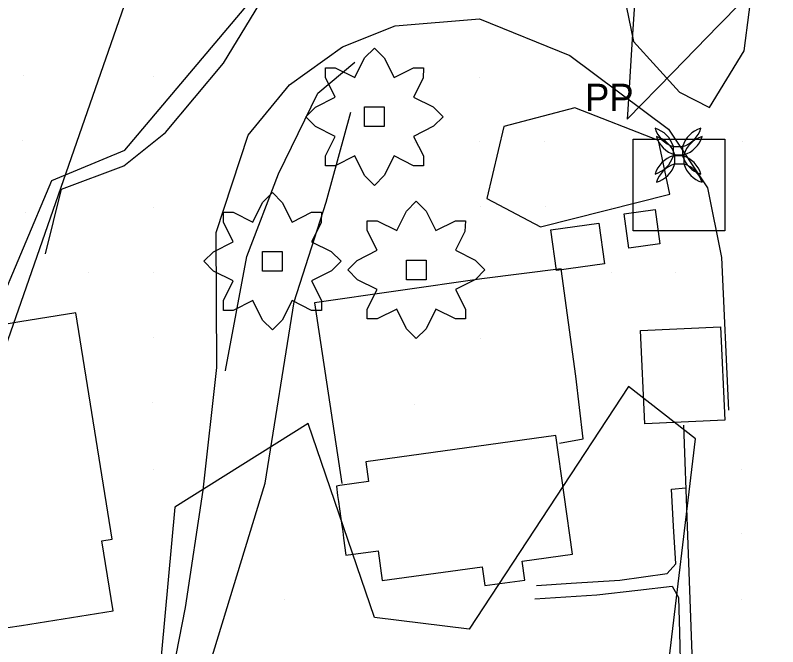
# Model space of a CAD drawing. Extents: x 1602514 to 1609837, y 863887 to 871157.
# Drawn here: x 1606307.1 to 1606482.2, y 866780.2 to 866925.1 of the extents above; entities that cross this region are included whole.
import ezdxf

# ---------------------------------------------------------------- set-up
doc = ezdxf.new("R2010")
doc.units = 0
for name, color, linetype in [('Environmental-New trees', 7, 'Continuous'), ('Photo-Anchor', 7, 'Continuous'), ('Survey-Buildings', 7, 'Continuous'), ('Survey-Entrances', 7, 'Continuous'), ('Survey-Fences', 7, 'Continuous'), ('Survey-Ridge Lines', 7, 'Continuous'), ('Survey-Sidewalks', 7, 'Continuous'), ('Survey-Spot dirt', 7, 'Continuous'), ('Survey-Vegetation other', 7, 'Continuous'), ('Survey-Vegetation trees', 7, 'Continuous'), ('Text General Notes', 7, 'Continuous'), ('Utility-Pole', 7, 'Continuous')]:
    doc.layers.add(name, color=color, linetype=linetype)

msp = doc.modelspace()

# ---------------------------------------------------------------- linework, layer by layer
at = {"layer": 'Environmental-New trees'}
for points in [[(1606378.3, 866890.52), (1606378.3, 866892.77), (1606380.55, 866897.27), (1606376.05, 866899.52), (1606373.8, 866901.77), (1606375.99, 866903.96), (1606380.55, 866906.27), (1606378.3, 866910.77), (1606378.3, 866913.02), (1606380.55, 866913.02), (1606385.05, 866910.77), (1606387.3, 866915.27), (1606389.55, 866917.52), (1606391.8, 866915.27), (1606394.05, 866910.77), (1606398.55, 866913.02), (1606400.8, 866913.02), (1606400.72, 866910.6), (1606398.55, 866906.27), (1606403.05, 866904.02), (1606405.3, 866901.77), (1606403.11, 866899.58), (1606398.55, 866897.27), (1606400.8, 866892.77), (1606400.8, 866890.52), (1606398.55, 866890.52), (1606394.05, 866892.77), (1606391.8, 866888.27), (1606389.55, 866886.02), (1606387.3, 866888.27), (1606385.05, 866892.77), (1606380.55, 866890.52)], [(1606378.3, 866890.52), (1606378.3, 866892.77), (1606380.55, 866897.27), (1606376.05, 866899.52), (1606373.8, 866901.77), (1606375.99, 866903.96), (1606380.55, 866906.27), (1606378.3, 866910.77), (1606378.3, 866913.02), (1606380.55, 866913.02), (1606385.05, 866910.77), (1606387.3, 866915.27), (1606389.55, 866917.52), (1606391.8, 866915.27), (1606394.05, 866910.77), (1606398.55, 866913.02), (1606400.8, 866913.02), (1606400.72, 866910.6), (1606398.55, 866906.27), (1606403.05, 866904.02), (1606405.3, 866901.77), (1606403.11, 866899.58), (1606398.55, 866897.27), (1606400.8, 866892.77), (1606400.8, 866890.52), (1606398.55, 866890.52), (1606394.05, 866892.77), (1606391.8, 866888.27), (1606389.55, 866886.02), (1606387.3, 866888.27), (1606385.05, 866892.77), (1606380.55, 866890.52)], [(1606387.3, 866904.02), (1606391.8, 866904.02), (1606391.8, 866899.52), (1606387.3, 866899.52)], [(1606387.3, 866904.02), (1606391.8, 866904.02), (1606391.8, 866899.52), (1606387.3, 866899.52)], [(1606354.88, 866857.36), (1606354.88, 866859.61), (1606357.13, 866864.11), (1606352.63, 866866.36), (1606350.38, 866868.61), (1606352.57, 866870.81), (1606357.13, 866873.11), (1606354.88, 866877.61), (1606354.88, 866879.87), (1606357.13, 866879.87), (1606361.63, 866877.61), (1606363.88, 866882.12), (1606366.13, 866884.37), (1606368.38, 866882.12), (1606370.63, 866877.61), (1606375.13, 866879.87), (1606377.39, 866879.87), (1606377.3, 866877.44), (1606375.13, 866873.11), (1606379.64, 866870.86), (1606381.89, 866868.61), (1606379.69, 866866.42), (1606375.13, 866864.11), (1606377.39, 866859.61), (1606377.39, 866857.36), (1606375.13, 866857.36), (1606370.63, 866859.61), (1606368.38, 866855.11), (1606366.13, 866852.86), (1606363.88, 866855.11), (1606361.63, 866859.61), (1606357.13, 866857.36)], [(1606354.88, 866857.36), (1606354.88, 866859.61), (1606357.13, 866864.11), (1606352.63, 866866.36), (1606350.38, 866868.61), (1606352.57, 866870.81), (1606357.13, 866873.11), (1606354.88, 866877.61), (1606354.88, 866879.87), (1606357.13, 866879.87), (1606361.63, 866877.61), (1606363.88, 866882.12), (1606366.13, 866884.37), (1606368.38, 866882.12), (1606370.63, 866877.61), (1606375.13, 866879.87), (1606377.39, 866879.87), (1606377.3, 866877.44), (1606375.13, 866873.11), (1606379.64, 866870.86), (1606381.89, 866868.61), (1606379.69, 866866.42), (1606375.13, 866864.11), (1606377.39, 866859.61), (1606377.39, 866857.36), (1606375.13, 866857.36), (1606370.63, 866859.61), (1606368.38, 866855.11), (1606366.13, 866852.86), (1606363.88, 866855.11), (1606361.63, 866859.61), (1606357.13, 866857.36)], [(1606387.92, 866855.38), (1606387.92, 866857.63), (1606390.17, 866862.13), (1606385.67, 866864.38), (1606383.42, 866866.63), (1606385.61, 866868.83), (1606390.17, 866871.14), (1606387.92, 866875.64), (1606387.92, 866877.89), (1606390.17, 866877.89), (1606394.67, 866875.64), (1606396.92, 866880.14), (1606399.17, 866882.39), (1606401.43, 866880.14), (1606403.68, 866875.64), (1606408.18, 866877.89), (1606410.43, 866877.89), (1606410.34, 866875.46), (1606408.18, 866871.14), (1606412.68, 866868.88), (1606414.93, 866866.63), (1606412.74, 866864.44), (1606408.18, 866862.13), (1606410.43, 866857.63), (1606410.43, 866855.38), (1606408.18, 866855.38), (1606403.68, 866857.63), (1606401.43, 866853.13), (1606399.17, 866850.88), (1606396.92, 866853.13), (1606394.67, 866857.63), (1606390.17, 866855.38)], [(1606387.92, 866855.38), (1606387.92, 866857.63), (1606390.17, 866862.13), (1606385.67, 866864.38), (1606383.42, 866866.63), (1606385.61, 866868.83), (1606390.17, 866871.14), (1606387.92, 866875.64), (1606387.92, 866877.89), (1606390.17, 866877.89), (1606394.67, 866875.64), (1606396.92, 866880.14), (1606399.17, 866882.39), (1606401.43, 866880.14), (1606403.68, 866875.64), (1606408.18, 866877.89), (1606410.43, 866877.89), (1606410.34, 866875.46), (1606408.18, 866871.14), (1606412.68, 866868.88), (1606414.93, 866866.63), (1606412.74, 866864.44), (1606408.18, 866862.13), (1606410.43, 866857.63), (1606410.43, 866855.38), (1606408.18, 866855.38), (1606403.68, 866857.63), (1606401.43, 866853.13), (1606399.17, 866850.88), (1606396.92, 866853.13), (1606394.67, 866857.63), (1606390.17, 866855.38)], [(1606363.88, 866870.86), (1606368.38, 866870.86), (1606368.38, 866866.36), (1606363.88, 866866.36)], [(1606363.88, 866870.86), (1606368.38, 866870.86), (1606368.38, 866866.36), (1606363.88, 866866.36)], [(1606396.92, 866868.88), (1606401.43, 866868.88), (1606401.43, 866864.38), (1606396.92, 866864.38)], [(1606396.92, 866868.88), (1606401.43, 866868.88), (1606401.43, 866864.38), (1606396.92, 866864.38)]]:
    msp.add_lwpolyline(points, close=True, dxfattribs=at)
at = {"layer": 'Photo-Anchor'}
for points in [[(1606458.2, 866894.92), (1606460.3, 866894.92), (1606460.3, 866892.82), (1606458.2, 866892.82)], [(1606458.2, 866894.92), (1606460.3, 866894.92), (1606460.3, 866892.82), (1606458.2, 866892.82)], [(1606458.5, 866893.03), (1606460.6, 866893.03), (1606460.6, 866890.93), (1606458.5, 866890.93)], [(1606458.5, 866893.03), (1606460.6, 866893.03), (1606460.6, 866890.93), (1606458.5, 866890.93)]]:
    msp.add_lwpolyline(points, close=True, dxfattribs=at)
for centre, radius, start, end in [((1606452.19, 866893.12), 6.27, 16.7236, 73.2821), ((1606460.01, 866900.94), 6.29, 196.8106, 253.1951), ((1606452.19, 866893.12), 6.27, 16.7236, 73.2821), ((1606460.01, 866900.94), 6.29, 196.8106, 253.1951), ((1606466.3, 866893.12), 6.27, 106.7179, 163.2764), ((1606458.48, 866900.94), 6.29, 286.8049, 343.1894), ((1606466.3, 866893.12), 6.27, 106.7179, 163.2764), ((1606458.48, 866900.94), 6.29, 286.8049, 343.1894), ((1606452.5, 866891.23), 6.27, 16.7236, 73.2821), ((1606460.32, 866899.05), 6.29, 196.8106, 253.1951), ((1606452.5, 866891.23), 6.27, 16.7236, 73.2821), ((1606460.32, 866899.05), 6.29, 196.8106, 253.1951), ((1606466.6, 866891.23), 6.27, 106.7179, 163.2764), ((1606458.78, 866899.05), 6.29, 286.8049, 343.1894), ((1606466.6, 866891.23), 6.27, 106.7179, 163.2764), ((1606458.78, 866899.05), 6.29, 286.8049, 343.1894), ((1606452.19, 866894.63), 6.27, 286.7179, 343.2764), ((1606460.01, 866886.8), 6.29, 106.8049, 163.1894), ((1606452.19, 866894.63), 6.27, 286.7179, 343.2764), ((1606460.01, 866886.8), 6.29, 106.8049, 163.1894), ((1606466.3, 866894.63), 6.27, 196.7236, 253.2821), ((1606458.48, 866886.8), 6.29, 16.8106, 73.1951), ((1606466.3, 866894.63), 6.27, 196.7236, 253.2821), ((1606458.48, 866886.8), 6.29, 16.8106, 73.1951), ((1606452.5, 866892.74), 6.27, 286.7179, 343.2764), ((1606460.32, 866884.91), 6.29, 106.8049, 163.1894), ((1606452.5, 866892.74), 6.27, 286.7179, 343.2764), ((1606460.32, 866884.91), 6.29, 106.8049, 163.1894), ((1606466.6, 866892.74), 6.27, 196.7236, 253.2821), ((1606458.78, 866884.91), 6.29, 16.8106, 73.1951), ((1606466.6, 866892.74), 6.27, 196.7236, 253.2821), ((1606458.78, 866884.91), 6.29, 16.8106, 73.1951)]:
    msp.add_arc(centre, radius, start, end, dxfattribs=at)
at = {"layer": 'Survey-Buildings'}
for points in [[(1606454.03, 866880.48), (1606455.12, 866872.63), (1606447.98, 866871.63), (1606446.89, 866879.49)], [(1606454.03, 866880.48), (1606455.12, 866872.63), (1606447.98, 866871.63), (1606446.89, 866879.49)], [(1606441.05, 866877.34), (1606442.34, 866868), (1606431.36, 866866.48), (1606430.07, 866875.83)], [(1606441.05, 866877.34), (1606442.34, 866868), (1606431.36, 866866.48), (1606430.07, 866875.83)]]:
    msp.add_lwpolyline(points, close=True, dxfattribs=at)
for points in [[(1606308.51, 866785.04), (1606329.53, 866788.44), (1606326.95, 866804.45), (1606329.35, 866804.84), (1606320.97, 866856.77), (1606308.12, 866854.7)], [(1606308.51, 866785.04), (1606329.53, 866788.44), (1606326.95, 866804.45), (1606329.35, 866804.84), (1606320.97, 866856.77), (1606308.12, 866854.7)], [(1606308.12, 866854.7), (1606228.8, 866840.94), (1606198.07, 866835.61), (1606205.11, 866790.02), (1606207, 866787.36), (1606221.74, 866789.54), (1606222.46, 866789.65), (1606226.11, 866790.23), (1606226.42, 866789.79), (1606241.33, 866791.72), (1606243.46, 866780.47), (1606254.63, 866782.25), (1606262.45, 866783.51), (1606287.82, 866787.56), (1606289.58, 866782.27), (1606308.51, 866785.04)], [(1606308.12, 866854.7), (1606228.8, 866840.94), (1606198.07, 866835.61), (1606205.11, 866790.02), (1606207, 866787.36), (1606221.74, 866789.54), (1606222.46, 866789.65), (1606226.11, 866790.23), (1606226.42, 866789.79), (1606241.33, 866791.72), (1606243.46, 866780.47), (1606254.63, 866782.25), (1606262.45, 866783.51), (1606287.82, 866787.56), (1606289.58, 866782.27), (1606308.51, 866785.04)], [(1606450.65, 866852.73), (1606468.99, 866853.57), (1606469.98, 866832.14), (1606451.63, 866831.3), (1606450.65, 866852.73)], [(1606450.65, 866852.73), (1606468.99, 866853.57), (1606469.98, 866832.14), (1606451.63, 866831.3), (1606450.65, 866852.73)], [(1606390.41, 866802.2), (1606391.36, 866795.35), (1606414.27, 866798.53), (1606414.87, 866794.2), (1606424.05, 866795.47), (1606423.45, 866799.8), (1606435.02, 866801.41), (1606431.24, 866828.63), (1606387.58, 866822.57)], [(1606390.41, 866802.2), (1606391.36, 866795.35), (1606414.27, 866798.53), (1606414.87, 866794.2), (1606424.05, 866795.47), (1606423.45, 866799.8), (1606435.02, 866801.41), (1606431.24, 866828.63), (1606387.58, 866822.57)], [(1606387.58, 866822.57), (1606388.21, 866818.07)], [(1606387.58, 866822.57), (1606388.21, 866818.07)], [(1606388.21, 866818.07), (1606381.59, 866817.15), (1606380.81, 866817.04), (1606381.1, 866814.91), (1606381.3, 866813.52), (1606381.54, 866811.81), (1606381.84, 866809.6), (1606382.07, 866808.01), (1606382.26, 866806.65), (1606382.48, 866805.06), (1606383.02, 866801.16), (1606390.41, 866802.2)], [(1606388.21, 866818.07), (1606381.59, 866817.15), (1606380.81, 866817.04), (1606381.1, 866814.91), (1606381.3, 866813.52), (1606381.54, 866811.81), (1606381.84, 866809.6), (1606382.07, 866808.01), (1606382.26, 866806.65), (1606382.48, 866805.06), (1606383.02, 866801.16), (1606390.41, 866802.2)]]:
    msp.add_lwpolyline(points, dxfattribs=at)
at = {"layer": 'Survey-Entrances'}
for points in [[(1606466.47, 866903.86), (1606474.48, 866916.88), (1606479.06, 866952.47), (1606482.24, 866992.31), (1606480.1, 867032.07), (1606484.66, 867050.83), (1606501.7, 867071.56), (1606532.77, 867094.34), (1606555.23, 867114.14), (1606571.19, 867133.88), (1606592.18, 867172.66), (1606598.96, 867184.02)], [(1606466.47, 866903.86), (1606474.48, 866916.88), (1606479.06, 866952.47), (1606482.24, 866992.31), (1606480.1, 867032.07), (1606484.66, 867050.83), (1606501.7, 867071.56), (1606532.77, 867094.34), (1606555.23, 867114.14), (1606571.19, 867133.88), (1606592.18, 867172.66), (1606598.96, 867184.02)], [(1606314.03, 866870.33), (1606317.68, 866885.17), (1606331.98, 866890.51), (1606341.58, 866898.15), (1606354.86, 866914.05), (1606368.4, 866936.25), (1606377.43, 866951.01), (1606377.28, 866963.41), (1606387.37, 866963.53), (1606387.51, 866947.94), (1606398.05, 866939.54), (1606404.68, 866935.46), (1606411.18, 866935.22), (1606427.41, 866934.82)], [(1606314.03, 866870.33), (1606317.68, 866885.17), (1606331.98, 866890.51), (1606341.58, 866898.15), (1606354.86, 866914.05), (1606368.4, 866936.25), (1606377.43, 866951.01), (1606377.28, 866963.41), (1606387.37, 866963.53), (1606387.51, 866947.94), (1606398.05, 866939.54), (1606404.68, 866935.46), (1606411.18, 866935.22), (1606427.41, 866934.82)], [(1606445.78, 866935.07), (1606449, 866919.05), (1606459.6, 866907.42), (1606466.47, 866903.86)], [(1606445.78, 866935.07), (1606449, 866919.05), (1606459.6, 866907.42), (1606466.47, 866903.86)], [(1606346.06, 866709.01), (1606339.75, 866716.59), (1606339.6, 866734.47), (1606340.47, 866759.91), (1606346.18, 866789.16), (1606350.26, 866816.08), (1606353.36, 866844.21), (1606353.23, 866875.25), (1606360.54, 866897.54), (1606370.02, 866909.08), (1606382.2, 866917.83), (1606394.33, 866922.66), (1606413.7, 866924.22), (1606434.39, 866915.81), (1606457.08, 866898.92), (1606466.01, 866885.45), (1606469.26, 866869.46), (1606470.85, 866834.49)], [(1606346.06, 866709.01), (1606339.75, 866716.59), (1606339.6, 866734.47), (1606340.47, 866759.91), (1606346.18, 866789.16), (1606350.26, 866816.08), (1606353.36, 866844.21), (1606353.23, 866875.25), (1606360.54, 866897.54), (1606370.02, 866909.08), (1606382.2, 866917.83), (1606394.33, 866922.66), (1606413.7, 866924.22), (1606434.39, 866915.81), (1606457.08, 866898.92), (1606466.01, 866885.45), (1606469.26, 866869.46), (1606470.85, 866834.49)], [(1606460.51, 866831), (1606461.39, 866807.79), (1606462.61, 866774.39), (1606467.57, 866759.66), (1606471.91, 866749.06), (1606473.43, 866738.28), (1606474.06, 866729.11), (1606466.43, 866724.02)], [(1606460.51, 866831), (1606461.39, 866807.79), (1606462.61, 866774.39), (1606467.57, 866759.66), (1606471.91, 866749.06), (1606473.43, 866738.28), (1606474.06, 866729.11), (1606466.43, 866724.02)]]:
    msp.add_lwpolyline(points, dxfattribs=at)
at = {"layer": 'Survey-Fences'}
msp.add_lwpolyline([(1606432.07, 866826.86), (1606437.5, 866827.92), (1606435.77, 866842.23), (1606432.44, 866866.85), (1606414.2, 866864.59), (1606375.82, 866859.07), (1606382.05, 866817.63)], dxfattribs=at)
msp.add_lwpolyline([(1606432.07, 866826.86), (1606437.5, 866827.92), (1606435.77, 866842.23), (1606432.44, 866866.85), (1606414.2, 866864.59), (1606375.82, 866859.07), (1606382.05, 866817.63)], dxfattribs=at)
at = {"layer": 'Survey-Ridge Lines'}
for points in [[(1606355.36, 866843.45), (1606355.38, 866843.54), (1606360.26, 866869.71), (1606367.56, 866888.65), (1606376.53, 866907.21), (1606385.03, 866914.31)], [(1606355.36, 866843.45), (1606355.38, 866843.54), (1606360.26, 866869.71), (1606367.56, 866888.65), (1606376.53, 866907.21), (1606385.03, 866914.31)], [(1606341.81, 866733.39), (1606350.11, 866770.67), (1606364.45, 866817.71), (1606371.12, 866859.33), (1606378.46, 866882.18), (1606384.12, 866902.81)], [(1606341.81, 866733.39), (1606350.11, 866770.67), (1606364.45, 866817.71), (1606371.12, 866859.33), (1606378.46, 866882.18), (1606384.12, 866902.81)]]:
    msp.add_lwpolyline(points, dxfattribs=at)
at = {"layer": 'Survey-Sidewalks'}
for points in [[(1606426.78, 866794.25), (1606434.75, 866794.76), (1606445.91, 866795.47), (1606456.77, 866796.98), (1606458.73, 866799.23), (1606458.23, 866807.83), (1606457.74, 866816.35), (1606461.06, 866816.65)], [(1606426.78, 866794.25), (1606434.75, 866794.76), (1606445.91, 866795.47), (1606456.77, 866796.98), (1606458.73, 866799.23), (1606458.23, 866807.83), (1606457.74, 866816.35), (1606461.06, 866816.65)], [(1606426.39, 866791.14), (1606440.63, 866792.06), (1606450, 866793.16), (1606457.92, 866794.09), (1606459.35, 866791.45), (1606459.58, 866783.44), (1606459.86, 866773.95), (1606462.68, 866774.19)], [(1606426.39, 866791.14), (1606440.63, 866792.06), (1606450, 866793.16), (1606457.92, 866794.09), (1606459.35, 866791.45), (1606459.58, 866783.44), (1606459.86, 866773.95), (1606462.68, 866774.19)]]:
    msp.add_lwpolyline(points, dxfattribs=at)
at = {"layer": 'Survey-Spot dirt'}
for p, q in [((1606308.89, 866911.18), (1606308.89, 866911.18)), ((1606308.89, 866911.18), (1606308.89, 866911.18)), ((1606338.83, 866910.98), (1606338.83, 866910.98)), ((1606338.83, 866910.98), (1606338.83, 866910.98)), ((1606413.71, 866910.87), (1606413.71, 866910.87)), ((1606413.71, 866910.87), (1606413.71, 866910.87)), ((1606308.81, 866896.25), (1606308.81, 866896.25)), ((1606308.81, 866896.25), (1606308.81, 866896.25)), ((1606413.73, 866896.13), (1606413.73, 866896.13)), ((1606413.73, 866896.13), (1606413.73, 866896.13)), ((1606428.5, 866896), (1606428.5, 866896)), ((1606428.5, 866896), (1606428.5, 866896)), ((1606473.98, 866895.98), (1606473.98, 866895.98)), ((1606473.98, 866895.98), (1606473.98, 866895.98)), ((1606398.79, 866895.85), (1606398.79, 866895.85)), ((1606398.79, 866895.85), (1606398.79, 866895.85)), ((1606338.9, 866880.86), (1606338.9, 866880.86)), ((1606338.9, 866880.86), (1606338.9, 866880.86)), ((1606398.83, 866880.9), (1606398.83, 866880.9)), ((1606398.83, 866880.9), (1606398.83, 866880.9)), ((1606413.86, 866881.24), (1606413.86, 866881.24)), ((1606413.86, 866881.24), (1606413.86, 866881.24)), ((1606428.92, 866881.11), (1606428.92, 866881.11)), ((1606428.92, 866881.11), (1606428.92, 866881.11)), ((1606443.94, 866881), (1606443.94, 866881)), ((1606443.94, 866881), (1606443.94, 866881)), ((1606309.46, 866879.85), (1606309.46, 866879.85)), ((1606309.46, 866879.85), (1606309.46, 866879.85)), ((1606323.88, 866866.09), (1606323.88, 866866.09)), ((1606323.88, 866866.09), (1606323.88, 866866.09)), ((1606338.84, 866866.01), (1606338.84, 866866.01)), ((1606338.84, 866866.01), (1606338.84, 866866.01)), ((1606443.9, 866865.96), (1606443.9, 866865.96)), ((1606443.9, 866865.96), (1606443.9, 866865.96)), ((1606458.77, 866866.08), (1606458.77, 866866.08)), ((1606458.77, 866866.08), (1606458.77, 866866.08)), ((1606338.8, 866851.04), (1606338.8, 866851.04)), ((1606338.8, 866851.04), (1606338.8, 866851.04)), ((1606398.76, 866850.99), (1606398.76, 866850.99)), ((1606398.76, 866850.99), (1606398.76, 866850.99)), ((1606413.84, 866850.96), (1606413.84, 866850.96)), ((1606413.84, 866850.96), (1606413.84, 866850.96)), ((1606338.68, 866836.11), (1606338.68, 866836.11)), ((1606338.68, 866836.11), (1606338.68, 866836.11)), ((1606398.86, 866835.82), (1606398.86, 866835.82)), ((1606398.86, 866835.82), (1606398.86, 866835.82)), ((1606338.91, 866820.92), (1606338.91, 866820.92)), ((1606338.91, 866820.92), (1606338.91, 866820.92)), ((1606473.76, 866820.91), (1606473.76, 866820.91)), ((1606473.76, 866820.91), (1606473.76, 866820.91)), ((1606473.88, 866806.07), (1606473.88, 866806.07)), ((1606473.88, 866806.07), (1606473.88, 866806.07)), ((1606368.99, 866791.04), (1606368.99, 866791.04)), ((1606368.99, 866791.04), (1606368.99, 866791.04)), ((1606473.85, 866790.97), (1606473.85, 866790.97)), ((1606473.85, 866790.97), (1606473.85, 866790.97))]:
    msp.add_line(p, q, dxfattribs=at)
at = {"layer": 'Survey-Vegetation other'}
msp.add_lwpolyline([(1606415.33, 866883.04), (1606427.69, 866876.55), (1606457.39, 866884.02), (1606454.76, 866896.34), (1606435.6, 866903.78), (1606419.29, 866899.51)], close=True, dxfattribs=at)
msp.add_lwpolyline([(1606415.33, 866883.04), (1606427.69, 866876.55), (1606457.39, 866884.02), (1606454.76, 866896.34), (1606435.6, 866903.78), (1606419.29, 866899.51)], close=True, dxfattribs=at)
at = {"layer": 'Survey-Vegetation trees'}
for points in [[(1606052.88, 866916.76), (1606086.48, 866874.2), (1606095.29, 866876.76), (1606126.71, 866839.77), (1606140.22, 866837.78), (1606166.37, 866850.44), (1606190.68, 866856.56), (1606203.9, 866852.29), (1606229.78, 866846.32), (1606302.42, 866856.27), (1606315.5, 866887.14), (1606332.28, 866894.11), (1606360.85, 866927.97), (1606373.39, 866955.03), (1606371.56, 866984.07), (1606382.23, 867010.1), (1606403.83, 867014.94), (1606429.71, 867013.94)], [(1606052.88, 866916.76), (1606086.48, 866874.2), (1606095.29, 866876.76), (1606126.71, 866839.77), (1606140.22, 866837.78), (1606166.37, 866850.44), (1606190.68, 866856.56), (1606203.9, 866852.29), (1606229.78, 866846.32), (1606302.42, 866856.27), (1606315.5, 866887.14), (1606332.28, 866894.11), (1606360.85, 866927.97), (1606373.39, 866955.03), (1606371.56, 866984.07), (1606382.23, 867010.1), (1606403.83, 867014.94), (1606429.71, 867013.94)], [(1606449.61, 866933.39), (1606448.68, 866918.42), (1606447.75, 866903.45), (1606447.61, 866901.2), (1606458.08, 866911.95), (1606468.55, 866922.7), (1606479.01, 866933.44)], [(1606449.61, 866933.39), (1606448.68, 866918.42), (1606447.75, 866903.45), (1606447.61, 866901.2), (1606458.08, 866911.95), (1606468.55, 866922.7), (1606479.01, 866933.44)]]:
    msp.add_lwpolyline(points, dxfattribs=at)
msp.add_lwpolyline([(1606374.34, 866831.41), (1606343.69, 866812.22), (1606335.97, 866728.03), (1606359.82, 866717.12), (1606424.93, 866748.5), (1606456.64, 866772.21), (1606463.3, 866827.89), (1606447.85, 866839.88), (1606411.34, 866784.19), (1606389.56, 866786.93)], close=True, dxfattribs=at)
msp.add_lwpolyline([(1606374.34, 866831.41), (1606343.69, 866812.22), (1606335.97, 866728.03), (1606359.82, 866717.12), (1606424.93, 866748.5), (1606456.64, 866772.21), (1606463.3, 866827.89), (1606447.85, 866839.88), (1606411.34, 866784.19), (1606389.56, 866786.93)], close=True, dxfattribs=at)
at = {"layer": 'Text General Notes'}
msp.add_line((1606251.67, 866696.47), (1606660.14, 867868.06), dxfattribs=at)
msp.add_line((1606251.67, 866696.47), (1606660.14, 867868.06), dxfattribs=at)
at = {"layer": 'Utility-Pole'}
msp.add_lwpolyline([(1606448.98, 866896.63), (1606469.99, 866896.63), (1606469.99, 866875.62), (1606448.98, 866875.62)], close=True, dxfattribs=at)
msp.add_lwpolyline([(1606448.98, 866896.63), (1606469.99, 866896.63), (1606469.99, 866875.62), (1606448.98, 866875.62)], close=True, dxfattribs=at)

# ---------------------------------------------------------------- texts
msp.add_text('PP', height=6.251, dxfattribs=at).set_placement((1606437.92, 866903.09))
msp.add_text('PP', height=6.251, dxfattribs=at).set_placement((1606437.92, 866903.09))

doc.saveas('drawing.dxf')
